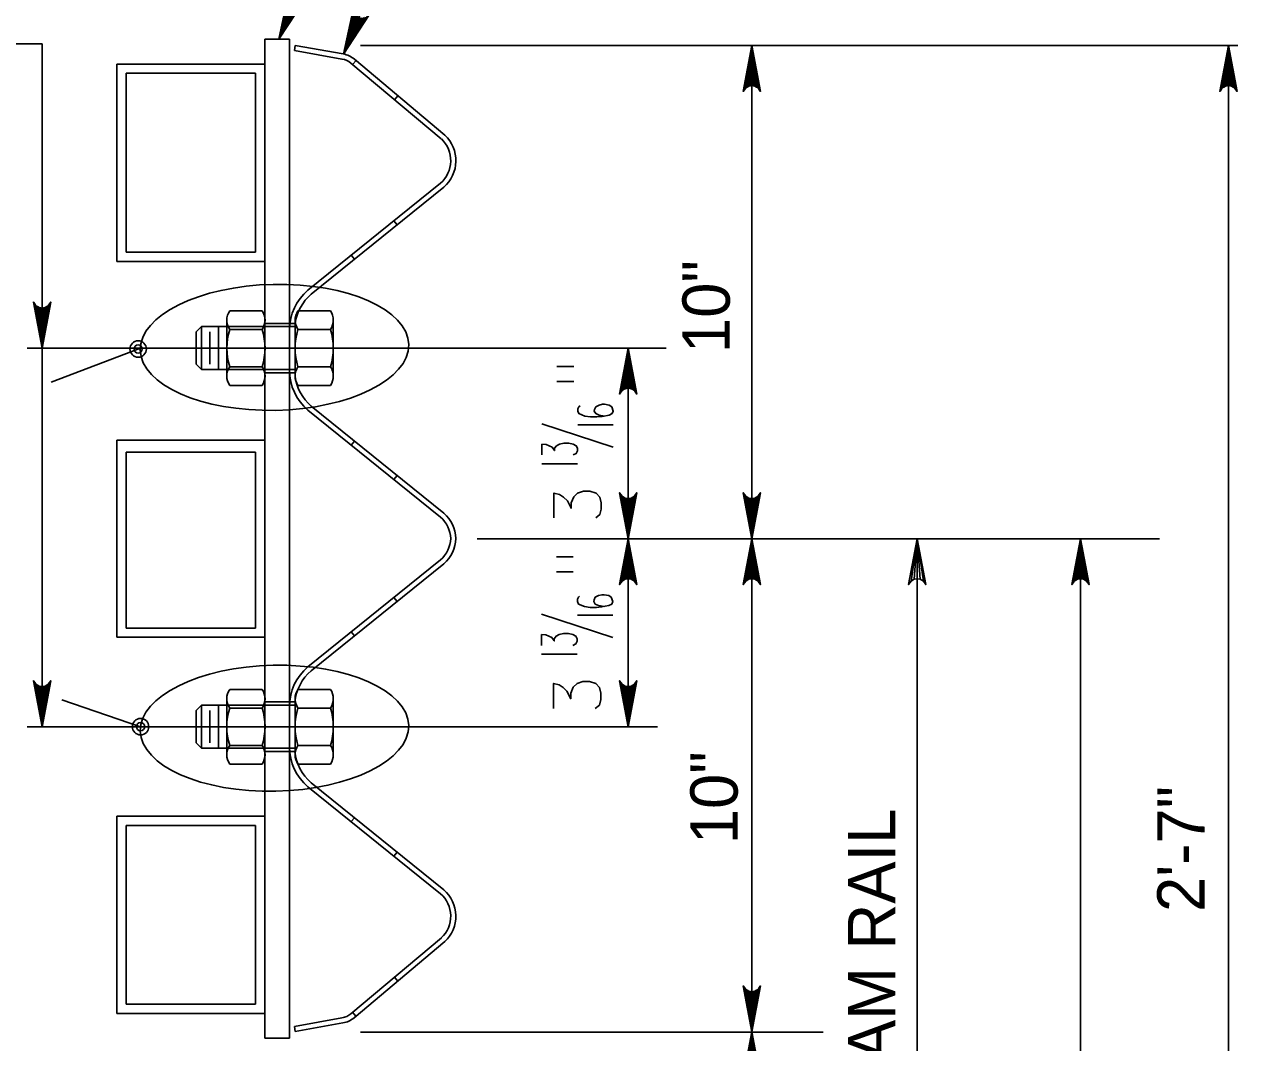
# Model space of a CAD drawing. Extents: x 632007860 to 635435983, y 295418622 to 297794622.
# Drawn here: x 634884191 to 634962305, y 296401823 to 296467393 of the extents above; entities that cross this region are included whole.
import ezdxf

# ---------------------------------------------------------------- set-up
doc = ezdxf.new("R2010")
doc.units = 0
for name, color, linetype in [('8', 7, 'Continuous'), ('S-DETL-DIMS', 7, 'Continuous'), ('S-DETL-T120', 7, 'Continuous'), ('S-GRND-MAJR', 7, 'Continuous'), ('S-STEL', 7, 'Continuous')]:
    doc.layers.add(name, color=color, linetype=linetype)

msp = doc.modelspace()

# ---------------------------------------------------------------- linework, layer by layer
at = {"layer": '8'}
for p, q in [((634884387, 296446543), (634925515, 296446543)), ((634913342, 296434275), (634957276, 296434275)), ((634884387, 296422170), (634924951, 296422170))]:
    msp.add_line(p, q, dxfattribs=at)
at = {"layer": 'S-DETL-DIMS'}
for p, q in [((634900584, 296466423), (634914625, 296500155)), ((634904749, 296465476), (634914063, 296487851)), ((634866247, 296466142), (634885340, 296466142)), ((634885340, 296466142), (634885340, 296422170)), ((634930589, 296466024), (634905845, 296466024)), ((634962305, 296466024), (634924692, 296466024)), ((634931029, 296466024), (634931029, 296367600)), ((634961708, 296466024), (634961708, 296367600)), ((634891663, 296446543), (634885926, 296444357)), ((634923067, 296446543), (634923067, 296422170)), ((634941670, 296434275), (634941670, 296376920)), ((634952183, 296434275), (634952183, 296367600)), ((634886618, 296423893), (634891676, 296422170)), ((634928698, 296402510), (634905845, 296402510)), ((634930444, 296402510), (634924630, 296402510)), ((634935622, 296402510), (634927386, 296402510))]:
    msp.add_line(p, q, dxfattribs=at)
for points in [[(634900584, 296466423), (634901209, 296469369)], [(634901267, 296469097), (634900584, 296466423), (634901238, 296469233)], [(634901405, 296468913), (634900584, 296466423), (634901336, 296469005)], [(634902233, 296468942), (634900584, 296466423), (634902117, 296468867)], [(634901575, 296468805), (634900584, 296466423), (634901490, 296468859)], [(634902000, 296468792), (634900584, 296466423), (634901886, 296468776)], [(634901771, 296468760), (634900584, 296466423), (634901673, 296468783)], [(634904749, 296465476), (634905374, 296468422)], [(634905432, 296468150), (634904749, 296465476), (634905403, 296468286)], [(634905570, 296467966), (634904749, 296465476), (634905501, 296468058)], [(634906399, 296467995), (634904749, 296465476), (634906282, 296467920)], [(634905741, 296467858), (634904749, 296465476), (634905656, 296467912)], [(634906165, 296467845), (634904749, 296465476), (634906051, 296467829)], [(634905937, 296467813), (634904749, 296465476), (634905839, 296467835)], [(634931029, 296466024), (634931584, 296463065), (634931505, 296463179), (634931426, 296463293), (634931326, 296463352), (634931227, 296463410), (634931128, 296463427), (634931029, 296463444), (634930929, 296463427), (634930830, 296463410), (634930731, 296463352), (634930632, 296463293), (634930553, 296463179), (634930474, 296463065), (634931029, 296466024), (634930553, 296463179), (634930632, 296463293), (634931029, 296466024), (634930731, 296463352), (634930830, 296463410), (634931029, 296466024), (634930929, 296463427), (634931029, 296463444), (634931029, 296466024), (634931128, 296463427), (634931227, 296463410), (634931029, 296466024), (634931326, 296463352), (634931426, 296463293), (634931029, 296466024), (634931505, 296463179)], [(634961708, 296466024), (634962263, 296463065), (634962184, 296463179), (634962105, 296463293), (634962006, 296463352), (634961906, 296463410), (634961807, 296463427), (634961708, 296463444), (634961609, 296463427), (634961509, 296463410), (634961410, 296463352), (634961311, 296463293), (634961232, 296463179), (634961153, 296463065), (634961708, 296466024), (634961232, 296463179), (634961311, 296463293), (634961708, 296466024), (634961410, 296463352), (634961509, 296463410), (634961708, 296466024), (634961609, 296463427), (634961708, 296463444), (634961708, 296466024), (634961807, 296463427), (634961906, 296463410), (634961708, 296466024), (634962006, 296463352), (634962105, 296463293), (634961708, 296466024), (634962184, 296463179)], [(634885340, 296446543), (634884785, 296449502), (634884864, 296449388), (634884943, 296449274), (634885043, 296449215), (634885142, 296449156), (634885241, 296449139), (634885340, 296449122), (634885440, 296449139), (634885539, 296449156), (634885638, 296449215), (634885737, 296449274), (634885816, 296449388), (634885895, 296449502), (634885340, 296446543), (634885816, 296449388), (634885737, 296449274), (634885340, 296446543), (634885638, 296449215), (634885539, 296449156), (634885340, 296446543), (634885440, 296449139), (634885340, 296449122), (634885340, 296446543), (634885241, 296449139), (634885142, 296449156), (634885340, 296446543), (634885043, 296449215), (634884943, 296449274), (634885340, 296446543), (634884864, 296449388)], [(634923067, 296446543), (634922512, 296443583), (634922591, 296443697), (634922670, 296443811), (634922769, 296443870), (634922869, 296443929), (634922968, 296443946), (634923067, 296443963), (634923166, 296443946), (634923265, 296443929), (634923365, 296443870), (634923464, 296443811), (634923543, 296443697), (634923622, 296443583), (634923067, 296446543), (634923543, 296443697), (634923464, 296443811), (634923067, 296446543), (634923365, 296443870), (634923265, 296443929), (634923067, 296446543), (634923166, 296443946), (634923067, 296443963), (634923067, 296446543), (634922968, 296443946), (634922869, 296443929), (634923067, 296446543), (634922769, 296443870), (634922670, 296443811), (634923067, 296446543), (634922591, 296443697)], [(634923067, 296434275), (634922512, 296437235), (634922591, 296437121), (634922670, 296437007), (634922769, 296436948), (634922869, 296436889), (634922968, 296436872), (634923067, 296436855), (634923166, 296436872), (634923265, 296436889), (634923365, 296436948), (634923464, 296437007), (634923543, 296437121), (634923622, 296437235), (634923067, 296434275), (634923543, 296437121), (634923464, 296437007), (634923067, 296434275), (634923365, 296436948), (634923265, 296436889), (634923067, 296434275), (634923166, 296436872), (634923067, 296436855), (634923067, 296434275), (634922968, 296436872), (634922869, 296436889), (634923067, 296434275), (634922769, 296436948), (634922670, 296437007), (634923067, 296434275), (634922591, 296437121)], [(634931029, 296434275), (634930474, 296437235), (634930553, 296437121), (634930632, 296437007), (634930731, 296436948), (634930830, 296436889), (634930929, 296436872), (634931029, 296436855), (634931128, 296436872), (634931227, 296436889), (634931326, 296436948), (634931426, 296437007), (634931505, 296437121), (634931584, 296437235), (634931029, 296434275), (634931505, 296437121), (634931426, 296437007), (634931029, 296434275), (634931326, 296436948), (634931227, 296436889), (634931029, 296434275), (634931128, 296436872), (634931029, 296436855), (634931029, 296434275), (634930929, 296436872), (634930830, 296436889), (634931029, 296434275), (634930731, 296436948), (634930632, 296437007), (634931029, 296434275), (634930553, 296437121)], [(634923067, 296434275), (634922512, 296431316), (634922591, 296431430), (634922670, 296431544), (634922769, 296431603), (634922869, 296431662), (634922968, 296431679), (634923067, 296431696), (634923166, 296431679), (634923265, 296431662), (634923365, 296431603), (634923464, 296431544), (634923543, 296431430), (634923622, 296431316), (634923067, 296434275), (634923543, 296431430), (634923464, 296431544), (634923067, 296434275), (634923365, 296431603), (634923265, 296431662), (634923067, 296434275), (634923166, 296431679), (634923067, 296431696), (634923067, 296434275), (634922968, 296431679), (634922869, 296431662), (634923067, 296434275), (634922769, 296431603), (634922670, 296431544), (634923067, 296434275), (634922591, 296431430)], [(634931029, 296434275), (634930474, 296431316), (634930553, 296431430), (634930632, 296431544), (634930731, 296431603), (634930830, 296431662), (634930929, 296431679), (634931029, 296431696), (634931128, 296431679), (634931227, 296431662), (634931326, 296431603), (634931426, 296431544), (634931505, 296431430), (634931584, 296431316), (634931029, 296434275), (634931505, 296431430), (634931426, 296431544), (634931029, 296434275), (634931326, 296431603), (634931227, 296431662), (634931029, 296434275), (634931128, 296431679), (634931029, 296431696), (634931029, 296434275), (634930929, 296431679), (634930830, 296431662), (634931029, 296434275), (634930731, 296431603), (634930632, 296431544), (634931029, 296434275), (634930553, 296431430)], [(634941670, 296434275), (634942225, 296431316), (634942067, 296431544), (634941868, 296431662), (634941670, 296431696), (634941471, 296431662), (634941273, 296431544), (634941115, 296431316), (634941670, 296434275), (634941273, 296431544), (634941471, 296431662), (634941670, 296434275), (634941670, 296431696), (634941868, 296431662), (634941670, 296434275), (634942067, 296431544)], [(634952183, 296434275), (634952738, 296431316), (634952659, 296431430), (634952580, 296431544), (634952481, 296431603), (634952382, 296431662), (634952282, 296431679), (634952183, 296431696), (634952084, 296431679), (634951985, 296431662), (634951886, 296431603), (634951786, 296431544), (634951707, 296431430), (634951628, 296431316), (634952183, 296434275), (634951707, 296431430), (634951786, 296431544), (634952183, 296434275), (634951886, 296431603), (634951985, 296431662), (634952183, 296434275), (634952084, 296431679), (634952183, 296431696), (634952183, 296434275), (634952282, 296431679), (634952382, 296431662), (634952183, 296434275), (634952481, 296431603), (634952580, 296431544), (634952183, 296434275), (634952659, 296431430)], [(634885340, 296422170), (634884785, 296425129), (634884864, 296425015), (634884943, 296424901), (634885043, 296424842), (634885142, 296424783), (634885241, 296424766), (634885340, 296424749), (634885440, 296424766), (634885539, 296424783), (634885638, 296424842), (634885737, 296424901), (634885816, 296425015), (634885895, 296425129), (634885340, 296422170), (634885816, 296425015), (634885737, 296424901), (634885340, 296422170), (634885638, 296424842), (634885539, 296424783), (634885340, 296422170), (634885440, 296424766), (634885340, 296424749), (634885340, 296422170), (634885241, 296424766), (634885142, 296424783), (634885340, 296422170), (634885043, 296424842), (634884943, 296424901), (634885340, 296422170), (634884864, 296425015)], [(634923067, 296422170), (634922512, 296425129), (634922591, 296425015), (634922670, 296424901), (634922769, 296424842), (634922869, 296424783), (634922968, 296424766), (634923067, 296424749), (634923166, 296424766), (634923265, 296424783), (634923365, 296424842), (634923464, 296424901), (634923543, 296425015), (634923622, 296425129), (634923067, 296422170), (634923543, 296425015), (634923464, 296424901), (634923067, 296422170), (634923365, 296424842), (634923265, 296424783), (634923067, 296422170), (634923166, 296424766), (634923067, 296424749), (634923067, 296422170), (634922968, 296424766), (634922869, 296424783), (634923067, 296422170), (634922769, 296424842), (634922670, 296424901), (634923067, 296422170), (634922591, 296425015)], [(634931029, 296402526), (634930474, 296405485), (634930553, 296405371), (634930632, 296405257), (634930731, 296405198), (634930830, 296405139), (634930929, 296405122), (634931029, 296405105), (634931128, 296405122), (634931227, 296405139), (634931326, 296405198), (634931426, 296405257), (634931505, 296405371), (634931584, 296405485), (634931029, 296402526), (634931505, 296405371), (634931426, 296405257), (634931029, 296402526), (634931326, 296405198), (634931227, 296405139), (634931029, 296402526), (634931128, 296405122), (634931029, 296405105), (634931029, 296402526), (634930929, 296405122), (634930830, 296405139), (634931029, 296402526), (634930731, 296405198), (634930632, 296405257), (634931029, 296402526), (634930553, 296405371)], [(634931029, 296402526), (634930474, 296399567)], [(634930632, 296399795), (634931029, 296402526), (634930553, 296399681)], [(634930830, 296399912), (634931029, 296402526), (634930731, 296399853)], [(634931029, 296399946), (634931029, 296402526), (634930929, 296399929)], [(634931584, 296399567), (634931029, 296402526), (634931505, 296399681)], [(634931426, 296399795), (634931029, 296402526), (634931326, 296399853)], [(634931227, 296399912), (634931029, 296402526), (634931128, 296399929)]]:
    msp.add_lwpolyline(points, dxfattribs=at)
for centre, radius in [((634891524, 296446489), 529), ((634891524, 296446489), 265), ((634891676, 296422170), 529), ((634891676, 296422170), 265)]:
    msp.add_circle(centre, radius, dxfattribs=at)
for centre in [(634900299, 296446592), (634900299, 296422069)]:
    msp.add_ellipse(centre, major_axis=(-8637, -178), ratio=0.469466, dxfattribs=at)
at = {"layer": 'S-DETL-T120'}
for p, q in [((634919558, 296445354), (634918478, 296445354)), ((634919558, 296444394), (634918478, 296444394)), ((634922102, 296440166), (634917518, 296441678)), ((634922102, 296441606), (634919822, 296441606)), ((634919798, 296439086), (634917518, 296439086)), ((634919534, 296433097), (634918454, 296433097)), ((634919534, 296432137), (634918454, 296432137)), ((634922078, 296427909), (634917494, 296429421)), ((634922078, 296429349), (634919798, 296429349)), ((634919774, 296426829), (634917494, 296426829))]:
    msp.add_line(p, q, dxfattribs=at)
for points in [[(634919966, 296442830), (634919894, 296442758), (634919822, 296442638), (634919822, 296442494), (634919894, 296442326), (634920278, 296442158), (634920638, 296442110), (634921046, 296442110), (634921382, 296442134), (634921838, 296442230), (634922030, 296442326), (634922102, 296442494), (634922006, 296442758), (634921838, 296442878), (634921550, 296442926), (634921406, 296442926), (634921190, 296442878), (634920974, 296442758), (634920902, 296442590), (634920878, 296442494), (634920974, 296442326), (634921190, 296442230), (634921550, 296442158)], [(634917518, 296439662), (634917518, 296440358), (634917782, 296440334), (634917974, 296440262), (634918166, 296440166), (634918334, 296439950), (634918334, 296440094), (634918454, 296440262), (634918646, 296440358), (634918934, 296440430), (634919246, 296440430), (634919534, 296440358), (634919726, 296440262), (634919798, 296440094), (634919798, 296439926), (634919726, 296439758), (634919534, 296439662)], [(634918286, 296435606), (634918286, 296437214), (634918646, 296437118), (634918910, 296436950), (634919150, 296436710), (634919390, 296436230), (634919390, 296436590), (634919558, 296436974), (634919798, 296437214), (634920182, 296437334), (634920590, 296437334), (634920998, 296437214), (634921238, 296436950), (634921334, 296436590), (634921334, 296436182), (634921238, 296435822), (634920974, 296435606)], [(634919942, 296430573), (634919870, 296430501), (634919798, 296430381), (634919798, 296430237), (634919870, 296430069), (634920254, 296429901), (634920614, 296429853), (634921022, 296429853), (634921358, 296429877), (634921814, 296429973), (634922006, 296430069), (634922078, 296430237), (634921982, 296430501), (634921814, 296430621), (634921526, 296430669), (634921382, 296430669), (634921166, 296430621), (634920950, 296430501), (634920878, 296430333), (634920854, 296430237), (634920950, 296430069), (634921166, 296429973), (634921526, 296429901)], [(634917494, 296427405), (634917494, 296428101), (634917758, 296428077), (634917950, 296428005), (634918142, 296427909), (634918310, 296427693), (634918310, 296427837), (634918430, 296428005), (634918622, 296428101), (634918910, 296428173), (634919222, 296428173), (634919510, 296428101), (634919702, 296428005), (634919774, 296427837), (634919774, 296427669), (634919702, 296427501), (634919510, 296427405)], [(634918262, 296423349), (634918262, 296424957), (634918622, 296424861), (634918886, 296424693), (634919126, 296424453), (634919366, 296423973), (634919366, 296424333), (634919534, 296424717), (634919774, 296424957), (634920158, 296425077), (634920566, 296425077), (634920974, 296424957), (634921214, 296424693), (634921310, 296424333), (634921310, 296423925), (634921214, 296423565), (634920950, 296423349)]]:
    msp.add_lwpolyline(points, dxfattribs=at)
at = {"layer": 'S-GRND-MAJR'}
for p, q in [((634899675, 296466423), (634899675, 296452130)), ((634899675, 296466423), (634901263, 296466423)), ((634901263, 296466423), (634901263, 296402127)), ((634890151, 296464829), (634899675, 296464829)), ((634890151, 296452130), (634890151, 296464829)), ((634890745, 296464235), (634899080, 296464235)), ((634890745, 296452724), (634890745, 296464235)), ((634899080, 296464235), (634899080, 296452724)), ((634890745, 296452724), (634899080, 296452724)), ((634890151, 296452130), (634899675, 296452130)), ((634899675, 296452130), (634899675, 296427924)), ((634899505, 296448946), (634897415, 296448946)), ((634901810, 296448946), (634903900, 296448946)), ((634895605, 296447931), (634895258, 296447585)), ((634895605, 296447931), (634897229, 296447931)), ((634895605, 296447931), (634895605, 296445157)), ((634896688, 296447931), (634896688, 296445157)), ((634897229, 296448344), (634897229, 296444741)), ((634899505, 296447746), (634897415, 296447746)), ((634901625, 296448344), (634901625, 296444741)), ((634901810, 296447746), (634903900, 296447746)), ((634904086, 296448344), (634904086, 296444741)), ((634895258, 296447585), (634895258, 296445503)), ((634896146, 296447585), (634896146, 296445503)), ((634895258, 296445503), (634895605, 296445157)), ((634899505, 296445342), (634897415, 296445342)), ((634901810, 296445342), (634903900, 296445342)), ((634895605, 296445157), (634897229, 296445157)), ((634899505, 296444141), (634897415, 296444141)), ((634901810, 296444141), (634903900, 296444141)), ((634890151, 296440626), (634899675, 296440626)), ((634890151, 296427924), (634890151, 296440626)), ((634890745, 296439834), (634899080, 296439834)), ((634890745, 296428518), (634890745, 296439834)), ((634899080, 296439834), (634899080, 296428518)), ((634890745, 296428518), (634899080, 296428518)), ((634890151, 296427924), (634899675, 296427924)), ((634899675, 296427924), (634899675, 296402127)), ((634899504, 296424573), (634897414, 296424573)), ((634901809, 296424573), (634903899, 296424573)), ((634895604, 296423558), (634895258, 296423212)), ((634895604, 296423558), (634897228, 296423558)), ((634895604, 296423558), (634895604, 296420784)), ((634897228, 296423558), (634895604, 296423558)), ((634896687, 296423558), (634896687, 296420784)), ((634897228, 296423971), (634897228, 296420368)), ((634901624, 296423971), (634901624, 296420368)), ((634904085, 296423971), (634904085, 296420368)), ((634895258, 296423212), (634895258, 296421130)), ((634896145, 296423212), (634896145, 296421130)), ((634899504, 296423373), (634897414, 296423373)), ((634901809, 296423373), (634903900, 296423373)), ((634895258, 296421130), (634895604, 296420784)), ((634895604, 296420784), (634897228, 296420784)), ((634897228, 296420784), (634895604, 296420784)), ((634899504, 296420969), (634897414, 296420969)), ((634901809, 296420969), (634903900, 296420969)), ((634899504, 296419768), (634897414, 296419768)), ((634901809, 296419768), (634903900, 296419768)), ((634890151, 296403714), (634890151, 296416413)), ((634890151, 296416413), (634899675, 296416413)), ((634890745, 296404309), (634890745, 296415818)), ((634890745, 296415818), (634899080, 296415818)), ((634899080, 296415818), (634899080, 296404309)), ((634890745, 296404309), (634899080, 296404309)), ((634890151, 296403714), (634899675, 296403714)), ((634899675, 296402127), (634901263, 296402127))]:
    msp.add_line(p, q, dxfattribs=at)
for centre, radius, start, end in [((634898295, 296448344), 1066, 145.7053, 214.2947), ((634898624, 296448344), 1066, 325.7053, 34.2947), ((634902691, 296448344), 1066, 145.7053, 214.2947), ((634903020, 296448344), 1066, 325.7053, 34.2947), ((634901221, 296446544), 3991, 162.47188, 197.52812), ((634895699, 296446544), 3991, 342.47188, 17.52812), ((634905616, 296446544), 3991, 162.47188, 197.52812), ((634900094, 296446544), 3991, 342.47188, 17.52812), ((634898295, 296444741), 1066, 145.7053, 214.2947), ((634898624, 296444741), 1066, 325.7053, 34.2947), ((634902691, 296444741), 1066, 145.7053, 214.2947), ((634903020, 296444741), 1066, 325.7053, 34.2947), ((634898294, 296423971), 1066, 145.7053, 214.2947), ((634898623, 296423971), 1066, 325.7053, 34.2947), ((634902690, 296423971), 1066, 145.7053, 214.2947), ((634903019, 296423971), 1066, 325.7053, 34.2947), ((634901220, 296422171), 3991, 162.47188, 197.52812), ((634895698, 296422171), 3991, 342.47188, 17.52812), ((634905615, 296422171), 3991, 162.47188, 197.52812), ((634900094, 296422171), 3991, 342.47188, 17.52812), ((634898294, 296420368), 1066, 145.7053, 214.2947), ((634898623, 296420368), 1066, 325.7053, 34.2947), ((634902690, 296420368), 1066, 145.7053, 214.2947), ((634903019, 296420368), 1066, 325.7053, 34.2947)]:
    msp.add_arc(centre, radius, start, end, dxfattribs=at)
at = {"layer": 'S-STEL'}
for p, q in [((634901640, 296466026), (634901584, 296465699)), ((634901584, 296465699), (634904644, 296465154)), ((634904710, 296465481), (634901640, 296466026)), ((634905209, 296464895), (634911036, 296460007)), ((634905324, 296464793), (634905548, 296465060)), ((634911268, 296460255), (634905445, 296465142)), ((634908022, 296462529), (634908246, 296462796)), ((634910981, 296457161), (634902454, 296450270)), ((634902669, 296450014), (634911201, 296456907)), ((634907979, 296454735), (634908194, 296454478)), ((634905239, 296452521), (634905454, 296452264)), ((634897229, 296447931), (634901625, 296447931)), ((634899675, 296448133), (634901627, 296448133)), ((634901264, 296445109), (634901264, 296447718)), ((634901625, 296445157), (634897229, 296445157)), ((634899675, 296444955), (634901625, 296444955)), ((634902454, 296442556), (634910981, 296435665)), ((634911201, 296435918), (634902669, 296442812)), ((634905243, 296440302), (634905459, 296440558)), ((634907983, 296438088), (634908198, 296438345)), ((634902453, 296426022), (634910981, 296432913)), ((634911201, 296432659), (634902668, 296425765)), ((634907983, 296430490), (634908198, 296430233)), ((634905243, 296428276), (634905458, 296428020)), ((634897228, 296423558), (634901624, 296423558)), ((634899674, 296423760), (634901627, 296423760)), ((634901263, 296420736), (634901263, 296423345)), ((634901624, 296420784), (634897228, 296420784)), ((634899674, 296420582), (634901624, 296420582)), ((634910981, 296411417), (634902453, 296418307)), ((634902668, 296418564), (634911201, 296411670)), ((634905239, 296416057), (634905454, 296416313)), ((634907979, 296413843), (634908194, 296414100)), ((634905209, 296403682), (634911039, 296408573)), ((634905422, 296403428), (634911267, 296408332)), ((634908025, 296406045), (634908238, 296405791)), ((634901584, 296402878), (634904644, 296403423)), ((634905324, 296403785), (634905540, 296403527)), ((634901640, 296402552), (634901584, 296402878)), ((634901640, 296402552), (634904702, 296403097))]:
    msp.add_line(p, q, dxfattribs=at)
for centre, radius, start, end in [((634904438, 296463974), 1199, 49.98585, 79.94952), ((634904458, 296463970), 1534, 50.00001, 79.97015), ((634909723, 296458613), 2256, 310.96064, 46.62924), ((634909723, 296458613), 1922, 310.96064, 46.62924), ((634904597, 296447718), 3333, 130.01267, 180), ((634904597, 296447718), 2998, 130.01267, 172.23187), ((634904597, 296445109), 3333, 180, 229.98733), ((634904597, 296445109), 2998, 187.68389, 229.98733), ((634909723, 296434214), 2256, 1.90954, 49.03936), ((634909723, 296434214), 1922, 2.24211, 49.03936), ((634909723, 296434364), 1922, 310.96064, 357.75789), ((634909723, 296434364), 2256, 310.96064, 358.09046), ((634904596, 296423469), 3333, 130.01267, 180), ((634904596, 296423469), 2998, 130.01267, 174.4379), ((634904596, 296420860), 3333, 180, 229.98733), ((634904596, 296420860), 2998, 185.31171, 229.98733), ((634909723, 296409969), 1918, 313.28856, 48.95716), ((634909723, 296409969), 2250, 313.30687, 48.97547), ((634904438, 296404604), 1199, 280.05048, 310.01415), ((634904438, 296404604), 1531, 280.05048, 310.01415)]:
    msp.add_arc(centre, radius, start, end, dxfattribs=at)

# ---------------------------------------------------------------- texts
at = {"layer": 'S-DETL-T120'}
for s, height, p in [('10"', 3048.1, (634929607, 296446227)), ('10"', 3048.1, (634930115, 296414605)), ('2\'-7"', 3048.1, (634960171, 296410240)), ('  THRIE-BEAM RAIL', 3048.07, (634940263, 296379294))]:
    msp.add_text(s, height=height, rotation=90, dxfattribs=at).set_placement(p)

doc.saveas('drawing.dxf')
